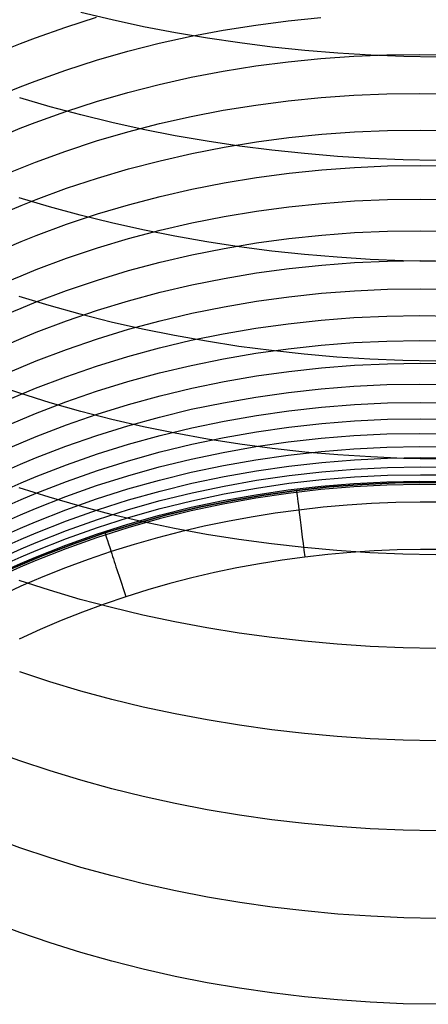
# Model space of a CAD drawing. Extents: x -383 to 1849, y -1185 to -529.
# Tile 702 of 870: x 1826 to 1832, y -1098 to -1083. Entities that reach past the tile are written whole.
import ezdxf

# ---------------------------------------------------------------- set-up
doc = ezdxf.new("R2010")
doc.units = 0
doc.layers.add('PREDEFINITO', color=7, linetype='CONTINUOUS')

msp = doc.modelspace()

# ---------------------------------------------------------------- linework, layer by layer
at = {"layer": 'PREDEFINITO'}
for p, q in [((1827.287, -1083.185, 653.374), (1826.823, -1083.074, 653.263)), ((1826.598, -1083.29, 608.399), (1827.057, -1083.143, 608.325)), ((1827.756, -1083.285, 653.473), (1827.287, -1083.185, 653.374)), ((1828.945, -1083.337, 606.778), (1829.427, -1083.261, 606.737)), ((1829.427, -1083.261, 606.737), (1829.912, -1083.199, 606.702)), ((1829.912, -1083.199, 606.702), (1830.4, -1083.15, 606.672)), ((1826.145, -1083.451, 608.479), (1826.598, -1083.29, 608.399)), ((1828.23, -1083.376, 653.562), (1827.756, -1083.285, 653.473)), ((1828.708, -1083.457, 653.639), (1828.23, -1083.376, 653.562)), ((1828.466, -1083.428, 606.825), (1828.945, -1083.337, 606.778)), ((1825.699, -1083.626, 608.565), (1825.921, -1083.537, 608.521)), ((1825.921, -1083.537, 608.521), (1826.145, -1083.451, 608.479)), ((1827.521, -1083.652, 606.938), (1827.991, -1083.533, 606.879)), ((1827.991, -1083.533, 606.879), (1828.466, -1083.428, 606.825)), ((1829.19, -1083.527, 653.705), (1828.708, -1083.457, 653.639)), ((1829.675, -1083.588, 653.76), (1829.19, -1083.527, 653.705)), ((1827.056, -1083.786, 607.003), (1827.521, -1083.652, 606.938)), ((1830.162, -1083.638, 653.803), (1829.675, -1083.588, 653.76)), ((1830.652, -1083.679, 653.835), (1830.162, -1083.638, 653.803)), ((1831.142, -1083.709, 653.856), (1830.652, -1083.679, 653.835)), ((1830.89, -1083.725, 605.329), (1831.381, -1083.704, 605.312)), ((1831.634, -1083.729, 653.866), (1831.142, -1083.709, 653.856)), ((1831.381, -1083.704, 605.312), (1831.873, -1083.698, 605.3)), ((1831.873, -1083.698, 605.3), (1832.365, -1083.706, 605.295)), ((1826.597, -1083.934, 607.074), (1827.056, -1083.786, 607.003)), ((1829.427, -1083.871, 605.414), (1829.912, -1083.808, 605.38)), ((1829.912, -1083.808, 605.38), (1830.4, -1083.759, 605.351)), ((1830.4, -1083.759, 605.351), (1830.89, -1083.725, 605.329)), ((1832.126, -1083.738, 653.864), (1831.634, -1083.729, 653.866)), ((1826.143, -1084.096, 607.151), (1826.597, -1083.934, 607.074)), ((1828.466, -1084.04, 605.499), (1828.945, -1083.948, 605.454)), ((1828.945, -1083.948, 605.454), (1829.427, -1083.871, 605.414)), ((1825.919, -1084.183, 607.192), (1826.143, -1084.096, 607.151)), ((1827.521, -1084.266, 605.607), (1827.991, -1084.146, 605.55)), ((1827.991, -1084.146, 605.55), (1828.466, -1084.04, 605.499)), ((1825.697, -1084.273, 607.234), (1825.919, -1084.183, 607.192)), ((1827.056, -1084.401, 605.669), (1827.521, -1084.266, 605.607)), ((1830.89, -1084.306, 603.996), (1831.381, -1084.285, 603.98)), ((1831.381, -1084.285, 603.98), (1831.873, -1084.279, 603.968)), ((1831.873, -1084.279, 603.968), (1832.365, -1084.287, 603.963)), ((1826.362, -1084.479, 651.815), (1825.91, -1084.346, 651.684)), ((1826.597, -1084.55, 605.737), (1827.056, -1084.401, 605.669)), ((1829.428, -1084.454, 604.078), (1829.913, -1084.39, 604.046)), ((1829.913, -1084.39, 604.046), (1830.401, -1084.341, 604.018)), ((1830.401, -1084.341, 604.018), (1830.89, -1084.306, 603.996)), ((1826.143, -1084.714, 605.811), (1826.597, -1084.55, 605.737)), ((1826.819, -1084.602, 651.934), (1826.362, -1084.479, 651.815)), ((1828.467, -1084.624, 604.16), (1828.945, -1084.532, 604.116)), ((1828.945, -1084.532, 604.116), (1829.428, -1084.454, 604.078)), ((1825.919, -1084.801, 605.85), (1826.143, -1084.714, 605.811)), ((1827.283, -1084.715, 652.043), (1826.819, -1084.602, 651.934)), ((1827.752, -1084.818, 652.14), (1827.283, -1084.715, 652.043)), ((1827.522, -1084.853, 604.263), (1827.992, -1084.731, 604.209)), ((1827.992, -1084.731, 604.209), (1828.467, -1084.624, 604.16)), ((1825.697, -1084.892, 605.891), (1825.919, -1084.801, 605.85)), ((1827.057, -1084.989, 604.323), (1827.522, -1084.853, 604.263)), ((1828.225, -1084.911, 652.227), (1827.752, -1084.818, 652.14)), ((1829.923, -1084.939, 602.699), (1830.411, -1084.889, 602.672)), ((1830.411, -1084.889, 602.672), (1830.9, -1084.854, 602.651)), ((1830.9, -1084.854, 602.651), (1831.39, -1084.833, 602.635)), ((1831.39, -1084.833, 602.635), (1831.882, -1084.827, 602.624)), ((1831.882, -1084.827, 602.624), (1832.373, -1084.835, 602.618)), ((1826.597, -1085.14, 604.388), (1827.057, -1084.989, 604.323)), ((1828.703, -1084.993, 652.303), (1828.225, -1084.911, 652.227)), ((1829.185, -1085.065, 652.368), (1828.703, -1084.993, 652.303)), ((1828.956, -1085.082, 602.767), (1829.438, -1085.003, 602.73)), ((1829.438, -1085.003, 602.73), (1829.923, -1084.939, 602.699)), ((1826.144, -1085.305, 604.459), (1826.597, -1085.14, 604.388)), ((1828.003, -1085.284, 602.855), (1828.478, -1085.176, 602.808)), ((1828.478, -1085.176, 602.808), (1828.956, -1085.082, 602.767)), ((1829.669, -1085.127, 652.421), (1829.185, -1085.065, 652.368)), ((1830.156, -1085.178, 652.464), (1829.669, -1085.127, 652.421)), ((1830.645, -1085.219, 652.495), (1830.156, -1085.178, 652.464)), ((1825.92, -1085.393, 604.496), (1826.144, -1085.305, 604.459)), ((1827.533, -1085.406, 602.907), (1828.003, -1085.284, 602.855)), ((1831.135, -1085.25, 652.516), (1830.645, -1085.219, 652.495)), ((1831.626, -1085.27, 652.525), (1831.135, -1085.25, 652.516)), ((1832.118, -1085.28, 652.524), (1831.626, -1085.27, 652.525)), ((1825.698, -1085.485, 604.535), (1825.92, -1085.393, 604.496)), ((1827.068, -1085.544, 602.965), (1827.533, -1085.406, 602.907)), ((1829.439, -1085.534, 601.375), (1829.924, -1085.469, 601.345)), ((1829.924, -1085.469, 601.345), (1830.411, -1085.419, 601.319)), ((1830.411, -1085.419, 601.319), (1830.901, -1085.383, 601.299)), ((1830.901, -1085.383, 601.299), (1831.391, -1085.362, 601.283)), ((1831.391, -1085.362, 601.283), (1831.882, -1085.355, 601.272)), ((1831.882, -1085.355, 601.272), (1832.374, -1085.363, 601.266)), ((1826.609, -1085.696, 603.027), (1827.068, -1085.544, 602.965)), ((1828.478, -1085.707, 601.45), (1828.957, -1085.613, 601.41)), ((1828.957, -1085.613, 601.41), (1829.439, -1085.534, 601.375)), ((1826.156, -1085.863, 603.094), (1826.609, -1085.696, 603.027)), ((1828.004, -1085.816, 601.495), (1828.478, -1085.707, 601.45)), ((1826.353, -1085.972, 650.452), (1825.901, -1085.836, 650.324)), ((1825.932, -1085.952, 603.13), (1826.156, -1085.863, 603.094)), ((1827.534, -1085.94, 601.544), (1828.004, -1085.816, 601.495)), ((1830.411, -1085.92, 599.957), (1830.9, -1085.884, 599.938)), ((1830.9, -1085.884, 599.938), (1831.39, -1085.862, 599.922)), ((1831.39, -1085.862, 599.922), (1831.882, -1085.856, 599.912)), ((1831.882, -1085.856, 599.912), (1832.373, -1085.864, 599.905)), ((1825.71, -1086.045, 603.167), (1825.932, -1085.952, 603.13)), ((1826.812, -1086.097, 650.569), (1826.353, -1085.972, 650.452)), ((1827.069, -1086.078, 601.599), (1827.534, -1085.94, 601.544)), ((1828.956, -1086.116, 600.044), (1829.438, -1086.036, 600.011)), ((1829.438, -1086.036, 600.011), (1829.923, -1085.97, 599.982)), ((1829.923, -1085.97, 599.982), (1830.411, -1085.92, 599.957)), ((1826.61, -1086.231, 601.658), (1827.069, -1086.078, 601.599)), ((1827.276, -1086.212, 650.675), (1826.812, -1086.097, 650.569)), ((1828.003, -1086.321, 600.125), (1828.478, -1086.211, 600.082)), ((1828.478, -1086.211, 600.082), (1828.956, -1086.116, 600.044)), ((1826.157, -1086.399, 601.722), (1826.61, -1086.231, 601.658)), ((1827.745, -1086.317, 650.771), (1827.276, -1086.212, 650.675)), ((1827.534, -1086.445, 600.172), (1828.003, -1086.321, 600.125)), ((1828.22, -1086.411, 650.855), (1827.745, -1086.317, 650.771)), ((1830.411, -1086.394, 598.585), (1830.9, -1086.357, 598.566)), ((1830.9, -1086.357, 598.566), (1831.391, -1086.336, 598.551)), ((1831.391, -1086.336, 598.551), (1831.882, -1086.329, 598.541)), ((1831.882, -1086.329, 598.541), (1832.373, -1086.336, 598.534)), ((1825.711, -1086.582, 601.791), (1825.933, -1086.489, 601.756)), ((1825.933, -1086.489, 601.756), (1826.157, -1086.399, 601.722)), ((1827.069, -1086.585, 600.223), (1827.534, -1086.445, 600.172)), ((1828.698, -1086.495, 650.929), (1828.22, -1086.411, 650.855)), ((1829.18, -1086.568, 650.993), (1828.698, -1086.495, 650.929)), ((1829.439, -1086.511, 598.636), (1829.923, -1086.445, 598.609)), ((1829.923, -1086.445, 598.609), (1830.411, -1086.394, 598.585)), ((1826.61, -1086.739, 600.279), (1827.069, -1086.585, 600.223)), ((1828.478, -1086.687, 598.704), (1828.956, -1086.591, 598.668)), ((1828.956, -1086.591, 598.668), (1829.439, -1086.511, 598.636)), ((1829.666, -1086.631, 651.045), (1829.18, -1086.568, 650.993)), ((1830.153, -1086.683, 651.087), (1829.666, -1086.631, 651.045)), ((1826.157, -1086.909, 600.34), (1826.61, -1086.739, 600.279)), ((1827.534, -1086.923, 598.789), (1828.003, -1086.798, 598.744)), ((1828.003, -1086.798, 598.744), (1828.478, -1086.687, 598.704)), ((1830.643, -1086.725, 651.118), (1830.153, -1086.683, 651.087)), ((1831.134, -1086.756, 651.138), (1830.643, -1086.725, 651.118)), ((1830.9, -1086.803, 597.184), (1831.391, -1086.781, 597.169)), ((1831.626, -1086.777, 651.147), (1831.134, -1086.756, 651.138)), ((1831.391, -1086.781, 597.169), (1831.882, -1086.774, 597.159)), ((1832.119, -1086.787, 651.145), (1831.626, -1086.777, 651.147)), ((1831.882, -1086.774, 597.159), (1832.374, -1086.782, 597.152)), ((1825.933, -1086.999, 600.372), (1826.157, -1086.909, 600.34)), ((1827.069, -1087.064, 598.838), (1827.534, -1086.923, 598.789)), ((1829.439, -1086.958, 597.251), (1829.924, -1086.892, 597.224)), ((1829.924, -1086.892, 597.224), (1830.411, -1086.84, 597.202)), ((1830.411, -1086.84, 597.202), (1830.9, -1086.803, 597.184)), ((1825.711, -1087.093, 600.405), (1825.933, -1086.999, 600.372)), ((1826.61, -1087.219, 598.891), (1827.069, -1087.064, 598.838)), ((1828.478, -1087.136, 597.315), (1828.957, -1087.04, 597.281)), ((1828.957, -1087.04, 597.281), (1829.439, -1086.958, 597.251)), ((1826.157, -1087.39, 598.948), (1826.61, -1087.219, 598.891)), ((1828.004, -1087.247, 597.353), (1828.478, -1087.136, 597.315)), ((1830.41, -1087.262, 595.804), (1830.9, -1087.225, 595.787)), ((1830.9, -1087.225, 595.787), (1831.39, -1087.202, 595.773)), ((1831.39, -1087.202, 595.773), (1831.881, -1087.195, 595.762)), ((1831.881, -1087.195, 595.762), (1832.373, -1087.202, 595.756)), ((1826.351, -1087.445, 649.068), (1825.9, -1087.307, 648.943)), ((1827.069, -1087.515, 597.441), (1827.534, -1087.374, 597.395)), ((1827.534, -1087.374, 597.395), (1828.004, -1087.247, 597.353)), ((1828.956, -1087.463, 595.879), (1829.438, -1087.381, 595.851)), ((1829.438, -1087.381, 595.851), (1829.923, -1087.314, 595.826)), ((1829.923, -1087.314, 595.826), (1830.41, -1087.262, 595.804)), ((1825.711, -1087.575, 599.01), (1825.933, -1087.481, 598.978)), ((1825.933, -1087.481, 598.978), (1826.157, -1087.39, 598.948)), ((1826.809, -1087.573, 649.183), (1826.351, -1087.445, 649.068)), ((1826.61, -1087.672, 597.491), (1827.069, -1087.515, 597.441)), ((1828.478, -1087.56, 595.912), (1828.956, -1087.463, 595.879)), ((1826.157, -1087.843, 597.545), (1826.61, -1087.672, 597.491)), ((1827.273, -1087.69, 649.287), (1826.809, -1087.573, 649.183)), ((1827.533, -1087.799, 595.987), (1828.003, -1087.672, 595.947)), ((1828.003, -1087.672, 595.947), (1828.478, -1087.56, 595.912)), ((1829.913, -1087.715, 594.413), (1830.401, -1087.663, 594.393)), ((1830.401, -1087.663, 594.393), (1830.89, -1087.625, 594.376)), ((1830.89, -1087.625, 594.376), (1831.381, -1087.602, 594.362)), ((1831.381, -1087.602, 594.362), (1831.873, -1087.594, 594.352)), ((1831.873, -1087.594, 594.352), (1832.365, -1087.602, 594.345)), ((1827.068, -1087.941, 596.03), (1827.533, -1087.799, 595.987)), ((1827.742, -1087.797, 649.381), (1827.273, -1087.69, 649.287)), ((1828.216, -1087.893, 649.464), (1827.742, -1087.797, 649.381)), ((1828.945, -1087.865, 594.464), (1829.428, -1087.783, 594.437)), ((1829.428, -1087.783, 594.437), (1829.913, -1087.715, 594.413)), ((1825.711, -1088.03, 597.603), (1825.933, -1087.935, 597.574)), ((1825.933, -1087.935, 597.574), (1826.157, -1087.843, 597.545)), ((1826.609, -1088.099, 596.077), (1827.068, -1087.941, 596.03)), ((1827.992, -1088.076, 594.528), (1828.466, -1087.963, 594.495)), ((1828.694, -1087.978, 649.537), (1828.216, -1087.893, 649.464)), ((1828.466, -1087.963, 594.495), (1828.945, -1087.865, 594.464)), ((1830.891, -1087.997, 592.951), (1831.382, -1087.974, 592.937)), ((1831.382, -1087.974, 592.937), (1831.873, -1087.966, 592.927)), ((1831.873, -1087.966, 592.927), (1832.365, -1087.973, 592.92)), ((1826.156, -1088.271, 596.128), (1826.609, -1088.099, 596.077)), ((1827.522, -1088.204, 594.566), (1827.992, -1088.076, 594.528)), ((1829.176, -1088.053, 649.599), (1828.694, -1087.978, 649.537)), ((1829.661, -1088.117, 649.65), (1829.176, -1088.053, 649.599)), ((1829.428, -1088.156, 593.009), (1829.913, -1088.088, 592.986)), ((1830.148, -1088.17, 649.691), (1829.661, -1088.117, 649.65)), ((1829.913, -1088.088, 592.986), (1830.401, -1088.035, 592.967)), ((1830.401, -1088.035, 592.967), (1830.891, -1087.997, 592.951)), ((1827.057, -1088.347, 594.606), (1827.522, -1088.204, 594.566)), ((1828.467, -1088.337, 593.063), (1828.946, -1088.239, 593.034)), ((1828.946, -1088.239, 593.034), (1829.428, -1088.156, 593.009)), ((1830.638, -1088.213, 649.721), (1830.148, -1088.17, 649.691)), ((1831.128, -1088.245, 649.74), (1830.638, -1088.213, 649.721)), ((1831.62, -1088.265, 649.749), (1831.128, -1088.245, 649.74)), ((1832.112, -1088.275, 649.748), (1831.62, -1088.265, 649.749)), ((1825.71, -1088.459, 596.182), (1825.932, -1088.363, 596.155)), ((1825.932, -1088.363, 596.155), (1826.156, -1088.271, 596.128)), ((1826.597, -1088.506, 594.65), (1827.057, -1088.347, 594.606)), ((1827.992, -1088.45, 593.095), (1828.467, -1088.337, 593.063)), ((1829.922, -1088.426, 591.556), (1830.41, -1088.373, 591.537)), ((1830.41, -1088.373, 591.537), (1830.899, -1088.335, 591.522)), ((1830.899, -1088.335, 591.522), (1831.39, -1088.312, 591.509)), ((1831.39, -1088.312, 591.509), (1831.881, -1088.304, 591.499)), ((1831.881, -1088.304, 591.499), (1832.372, -1088.311, 591.492)), ((1826.144, -1088.679, 594.698), (1826.597, -1088.506, 594.65)), ((1827.522, -1088.579, 593.13), (1827.992, -1088.45, 593.095)), ((1828.955, -1088.578, 591.601), (1829.437, -1088.494, 591.577)), ((1829.437, -1088.494, 591.577), (1829.922, -1088.426, 591.556)), ((1825.911, -1088.753, 647.536), (1825.466, -1088.602, 647.403)), ((1825.92, -1088.772, 594.723), (1826.144, -1088.679, 594.698)), ((1827.057, -1088.722, 593.167), (1827.522, -1088.579, 593.13)), ((1828.002, -1088.79, 591.657), (1828.477, -1088.676, 591.628)), ((1828.477, -1088.676, 591.628), (1828.955, -1088.578, 591.601)), ((1829.914, -1088.74, 590.159), (1830.402, -1088.686, 590.142)), ((1830.402, -1088.686, 590.142), (1830.892, -1088.648, 590.127)), ((1830.892, -1088.648, 590.127), (1831.382, -1088.624, 590.115)), ((1831.382, -1088.624, 590.115), (1831.874, -1088.616, 590.105)), ((1831.874, -1088.616, 590.105), (1832.366, -1088.623, 590.098)), ((1825.698, -1088.868, 594.748), (1825.92, -1088.772, 594.723)), ((1826.363, -1088.894, 647.658), (1825.911, -1088.753, 647.536)), ((1826.597, -1088.881, 593.208), (1827.057, -1088.722, 593.167)), ((1827.532, -1088.919, 591.69), (1828.002, -1088.79, 591.657)), ((1828.947, -1088.893, 590.201), (1829.429, -1088.809, 590.179)), ((1829.429, -1088.809, 590.179), (1829.914, -1088.74, 590.159)), ((1826.144, -1089.056, 593.252), (1826.597, -1088.881, 593.208)), ((1826.821, -1089.024, 647.77), (1826.363, -1088.894, 647.658)), ((1827.067, -1089.064, 591.725), (1827.532, -1088.919, 591.69)), ((1827.993, -1089.107, 590.254), (1828.468, -1088.992, 590.226)), ((1828.468, -1088.992, 590.226), (1828.947, -1088.893, 590.201)), ((1829.923, -1089.013, 588.774), (1830.41, -1088.959, 588.758)), ((1830.41, -1088.959, 588.758), (1830.9, -1088.921, 588.744)), ((1830.9, -1088.921, 588.744), (1831.39, -1088.897, 588.732)), ((1831.39, -1088.897, 588.732), (1831.881, -1088.889, 588.722)), ((1831.881, -1088.889, 588.722), (1832.373, -1088.896, 588.715)), ((1825.698, -1089.245, 593.3), (1825.92, -1089.148, 593.276)), ((1825.92, -1089.148, 593.276), (1826.144, -1089.056, 593.252)), ((1826.608, -1089.224, 591.763), (1827.067, -1089.064, 591.725)), ((1827.285, -1089.143, 647.871), (1826.821, -1089.024, 647.77)), ((1827.755, -1089.251, 647.963), (1827.285, -1089.143, 647.871)), ((1827.523, -1089.237, 590.284), (1827.993, -1089.107, 590.254)), ((1828.956, -1089.167, 588.813), (1829.438, -1089.082, 588.792)), ((1829.438, -1089.082, 588.792), (1829.923, -1089.013, 588.774)), ((1830.9, -1089.165, 587.364), (1831.39, -1089.141, 587.353)), ((1831.39, -1089.141, 587.353), (1831.882, -1089.132, 587.343)), ((1831.882, -1089.132, 587.343), (1832.373, -1089.139, 587.336)), ((1826.155, -1089.399, 591.804), (1826.608, -1089.224, 591.763)), ((1827.058, -1089.382, 590.316), (1827.523, -1089.237, 590.284)), ((1828.229, -1089.348, 648.044), (1827.755, -1089.251, 647.963)), ((1828.003, -1089.381, 588.86), (1828.477, -1089.266, 588.835)), ((1828.477, -1089.266, 588.835), (1828.956, -1089.167, 588.813)), ((1829.438, -1089.327, 587.409), (1829.923, -1089.258, 587.392)), ((1829.923, -1089.258, 587.392), (1830.411, -1089.204, 587.377)), ((1830.411, -1089.204, 587.377), (1830.9, -1089.165, 587.364)), ((1825.931, -1089.492, 591.825), (1826.155, -1089.399, 591.804)), ((1826.598, -1089.542, 590.351), (1827.058, -1089.382, 590.316)), ((1827.533, -1089.512, 588.887), (1828.003, -1089.381, 588.86)), ((1828.707, -1089.435, 648.114), (1828.229, -1089.348, 648.044)), ((1828.478, -1089.512, 587.448), (1828.956, -1089.412, 587.427)), ((1829.189, -1089.511, 648.175), (1828.707, -1089.435, 648.114)), ((1828.956, -1089.412, 587.427), (1829.438, -1089.327, 587.409)), ((1829.913, -1089.479, 585.994), (1830.401, -1089.424, 585.981)), ((1830.401, -1089.424, 585.981), (1830.89, -1089.384, 585.968)), ((1830.89, -1089.384, 585.968), (1831.381, -1089.36, 585.958)), ((1831.381, -1089.36, 585.958), (1831.873, -1089.351, 585.948)), ((1831.873, -1089.351, 585.948), (1832.365, -1089.357, 585.941)), ((1825.709, -1089.589, 591.848), (1825.931, -1089.492, 591.825)), ((1826.145, -1089.718, 590.388), (1826.598, -1089.542, 590.351)), ((1827.068, -1089.658, 588.916), (1827.533, -1089.512, 588.887)), ((1828.003, -1089.628, 587.47), (1828.478, -1089.512, 587.448)), ((1828.945, -1089.634, 586.027), (1829.427, -1089.549, 586.01)), ((1829.673, -1089.575, 648.224), (1829.189, -1089.511, 648.175)), ((1829.427, -1089.549, 586.01), (1829.913, -1089.479, 585.994)), ((1830.161, -1089.629, 648.264), (1829.673, -1089.575, 648.224)), ((1830.401, -1089.62, 584.502), (1830.891, -1089.58, 584.49)), ((1830.891, -1089.58, 584.49), (1831.382, -1089.556, 584.48)), ((1831.382, -1089.556, 584.48), (1831.873, -1089.546, 584.471)), ((1831.873, -1089.546, 584.471), (1832.365, -1089.552, 584.463)), ((1825.921, -1089.812, 590.408), (1826.145, -1089.718, 590.388)), ((1826.609, -1089.819, 588.947), (1827.068, -1089.658, 588.916)), ((1827.533, -1089.759, 587.494), (1828.003, -1089.628, 587.47)), ((1827.991, -1089.851, 586.065), (1828.466, -1089.735, 586.045)), ((1828.466, -1089.735, 586.045), (1828.945, -1089.634, 586.027)), ((1829.428, -1089.745, 584.528), (1829.913, -1089.675, 584.514)), ((1829.913, -1089.675, 584.514), (1830.401, -1089.62, 584.502)), ((1830.65, -1089.672, 648.293), (1830.161, -1089.629, 648.264)), ((1831.141, -1089.703, 648.311), (1830.65, -1089.672, 648.293)), ((1830.9, -1089.744, 583), (1831.39, -1089.719, 582.99)), ((1831.632, -1089.724, 648.32), (1831.141, -1089.703, 648.311)), ((1831.39, -1089.719, 582.99), (1831.882, -1089.71, 582.981)), ((1832.124, -1089.734, 648.317), (1831.632, -1089.724, 648.32)), ((1831.882, -1089.71, 582.981), (1832.373, -1089.716, 582.974)), ((1825.699, -1089.91, 590.428), (1825.921, -1089.812, 590.408)), ((1826.156, -1089.996, 588.981), (1826.609, -1089.819, 588.947)), ((1827.069, -1089.905, 587.52), (1827.533, -1089.759, 587.494)), ((1827.521, -1089.982, 586.086), (1827.991, -1089.851, 586.065)), ((1828.467, -1089.932, 584.56), (1828.946, -1089.831, 584.544)), ((1828.946, -1089.831, 584.544), (1829.428, -1089.745, 584.528)), ((1829.438, -1089.909, 583.035), (1829.923, -1089.838, 583.023)), ((1829.923, -1089.838, 583.023), (1830.411, -1089.783, 583.011)), ((1830.411, -1089.783, 583.011), (1830.9, -1089.744, 583)), ((1830.901, -1089.884, 581.512), (1831.391, -1089.859, 581.502)), ((1831.391, -1089.859, 581.502), (1831.883, -1089.85, 581.494)), ((1831.883, -1089.85, 581.494), (1832.374, -1089.856, 581.486)), ((1825.932, -1090.09, 588.998), (1826.156, -1089.996, 588.981)), ((1826.609, -1090.067, 587.548), (1827.069, -1089.905, 587.52)), ((1827.056, -1090.129, 586.109), (1827.521, -1089.982, 586.086)), ((1827.992, -1090.048, 584.578), (1828.467, -1089.932, 584.56)), ((1828.478, -1090.096, 583.064), (1828.956, -1089.994, 583.049)), ((1828.956, -1089.994, 583.049), (1829.438, -1089.909, 583.035)), ((1829.439, -1090.05, 581.544), (1829.924, -1089.979, 581.533)), ((1829.924, -1089.979, 581.533), (1830.412, -1089.924, 581.522)), ((1830.411, -1090.041, 580.041), (1830.9, -1090.001, 580.032)), ((1830.412, -1089.924, 581.522), (1830.901, -1089.884, 581.512)), ((1830.9, -1090.001, 580.032), (1831.39, -1089.976, 580.023)), ((1831.39, -1089.976, 580.023), (1831.882, -1089.967, 580.015)), ((1831.882, -1089.967, 580.015), (1832.373, -1089.972, 580.006)), ((1825.71, -1090.188, 589.017), (1825.932, -1090.09, 588.998)), ((1826.351, -1090.305, 646.212), (1825.9, -1090.162, 646.092)), ((1826.157, -1090.245, 587.577), (1826.609, -1090.067, 587.548)), ((1826.597, -1090.292, 586.133), (1827.056, -1090.129, 586.109)), ((1827.522, -1090.18, 584.596), (1827.992, -1090.048, 584.578)), ((1828.003, -1090.212, 583.079), (1828.478, -1090.096, 583.064)), ((1828.479, -1090.237, 581.569), (1828.957, -1090.136, 581.557)), ((1828.956, -1090.254, 580.072), (1829.438, -1090.167, 580.061)), ((1828.957, -1090.136, 581.557), (1829.439, -1090.05, 581.544)), ((1829.438, -1090.167, 580.061), (1829.923, -1090.096, 580.051)), ((1829.913, -1090.195, 578.491), (1830.401, -1090.139, 578.483)), ((1829.923, -1090.096, 580.051), (1830.411, -1090.041, 580.041)), ((1830.524, -1090.15, 575.188), (1830.035, -1090.203, 575.188)), ((1830.524, -1090.15, 0.688), (1830.035, -1090.203, 0.688)), ((1830.035, -1090.203, 287.438), (1830.524, -1090.15, 287.438)), ((1830.89, -1090.149, 576.259), (1830.4, -1090.19, 576.264)), ((1830.401, -1090.139, 578.483), (1830.891, -1090.098, 578.475)), ((1831.015, -1090.112, 575.188), (1830.524, -1090.15, 575.188)), ((1831.015, -1090.112, 0.688), (1830.524, -1090.15, 0.688)), ((1830.524, -1090.15, 287.438), (1831.015, -1090.112, 287.438)), ((1831.381, -1090.124, 576.252), (1830.89, -1090.149, 576.259)), ((1830.891, -1090.098, 578.475), (1831.381, -1090.073, 578.467)), ((1831.507, -1090.089, 575.188), (1831.015, -1090.112, 575.188)), ((1831.507, -1090.089, 0.688), (1831.015, -1090.112, 0.688)), ((1831.015, -1090.112, 287.438), (1831.507, -1090.089, 287.438)), ((1831.381, -1090.073, 578.467), (1831.873, -1090.064, 578.458)), ((1831.872, -1090.113, 576.245), (1831.381, -1090.124, 576.252)), ((1832, -1090.082, 575.188), (1831.507, -1090.089, 575.188)), ((1832, -1090.082, 0.688), (1831.507, -1090.089, 0.688)), ((1831.507, -1090.089, 287.438), (1832, -1090.082, 287.438)), ((1832.364, -1090.118, 576.236), (1831.872, -1090.113, 576.245)), ((1831.873, -1090.064, 578.458), (1832.365, -1090.069, 578.45)), ((1832.492, -1090.089, 575.188), (1832, -1090.082, 575.188)), ((1832.492, -1090.089, 0.688), (1832, -1090.082, 0.688)), ((1832, -1090.082, 287.438), (1832.492, -1090.089, 287.438)), ((1825.933, -1090.339, 587.593), (1826.157, -1090.245, 587.577)), ((1826.144, -1090.47, 586.159), (1826.597, -1090.292, 586.133)), ((1826.809, -1090.438, 646.321), (1826.351, -1090.305, 646.212)), ((1827.057, -1090.327, 584.616), (1827.522, -1090.18, 584.596)), ((1827.533, -1090.344, 583.096), (1828.003, -1090.212, 583.079)), ((1828.004, -1090.354, 581.583), (1828.479, -1090.237, 581.569)), ((1828.478, -1090.355, 580.083), (1828.956, -1090.254, 580.072)), ((1829.427, -1090.318, 576.272), (1828.944, -1090.405, 576.274)), ((1828.945, -1090.352, 578.508), (1829.428, -1090.266, 578.499)), ((1829.548, -1090.272, 575.188), (1829.064, -1090.355, 575.188)), ((1829.548, -1090.272, 0.688), (1829.064, -1090.355, 0.688)), ((1829.064, -1090.355, 287.438), (1829.548, -1090.272, 287.438)), ((1829.912, -1090.247, 576.269), (1829.427, -1090.318, 576.272)), ((1829.428, -1090.266, 578.499), (1829.913, -1090.195, 578.491)), ((1830.035, -1090.203, 575.188), (1829.548, -1090.272, 575.188)), ((1830.035, -1090.203, 0.688), (1829.548, -1090.272, 0.688)), ((1829.548, -1090.272, 287.438), (1830.035, -1090.203, 287.438)), ((1830.4, -1090.19, 576.264), (1829.912, -1090.247, 576.269)), ((1825.71, -1090.438, 587.609), (1825.933, -1090.339, 587.593)), ((1825.92, -1090.565, 586.173), (1826.144, -1090.47, 586.159)), ((1826.597, -1090.49, 584.638), (1827.057, -1090.327, 584.616)), ((1827.273, -1090.559, 646.421), (1826.809, -1090.438, 646.321)), ((1827.068, -1090.492, 583.113), (1827.533, -1090.344, 583.096)), ((1827.534, -1090.487, 581.597), (1828.004, -1090.354, 581.583)), ((1827.992, -1090.572, 578.524), (1828.467, -1090.454, 578.516)), ((1828.003, -1090.473, 580.094), (1828.478, -1090.355, 580.083)), ((1828.583, -1090.454, 575.188), (1828.105, -1090.568, 575.188)), ((1828.583, -1090.454, 0.688), (1828.105, -1090.568, 0.688)), ((1828.105, -1090.568, 287.438), (1828.583, -1090.454, 287.438)), ((1828.944, -1090.405, 576.274), (1828.466, -1090.508, 576.274)), ((1828.467, -1090.454, 578.516), (1828.945, -1090.352, 578.508)), ((1829.064, -1090.355, 575.188), (1828.583, -1090.454, 575.188)), ((1829.064, -1090.355, 0.688), (1828.583, -1090.454, 0.688)), ((1828.583, -1090.454, 287.438), (1829.064, -1090.355, 287.438)), ((1830.431, -1090.453, -0.019), (1830.071, -1090.494, -0.019)), ((1830.791, -1090.421, -0.019), (1830.431, -1090.453, -0.019)), ((1831.153, -1090.398, -0.019), (1830.791, -1090.421, -0.019)), ((1831.515, -1090.382, -0.019), (1831.153, -1090.398, -0.019)), ((1831.877, -1090.375, -0.019), (1831.515, -1090.382, -0.019)), ((1832.239, -1090.376, -0.019), (1831.877, -1090.375, -0.019)), ((1825.698, -1090.664, 586.187), (1825.92, -1090.565, 586.173)), ((1826.144, -1090.669, 584.66), (1826.597, -1090.49, 584.638)), ((1826.609, -1090.655, 583.131), (1827.068, -1090.492, 583.113)), ((1827.068, -1090.754, 580.117), (1827.533, -1090.605, 580.105)), ((1827.07, -1090.635, 581.612), (1827.534, -1090.487, 581.597)), ((1827.743, -1090.669, 646.51), (1827.273, -1090.559, 646.421)), ((1827.522, -1090.705, 578.532), (1827.992, -1090.572, 578.524)), ((1827.533, -1090.605, 580.105), (1828.003, -1090.473, 580.094)), ((1828.105, -1090.568, 575.188), (1827.633, -1090.698, 575.188)), ((1828.105, -1090.568, 0.688), (1827.633, -1090.698, 0.688)), ((1827.633, -1090.698, 287.438), (1828.105, -1090.568, 287.438)), ((1828.466, -1090.508, 576.274), (1827.991, -1090.625, 576.274)), ((1829.362, -1090.599, -0.019), (1829.009, -1090.664, -0.019)), ((1829.716, -1090.542, -0.019), (1829.362, -1090.599, -0.019)), ((1830.071, -1090.494, -0.019), (1829.716, -1090.542, -0.019)), ((1825.698, -1090.863, 584.683), (1825.92, -1090.764, 584.672)), ((1825.92, -1090.764, 584.672), (1826.144, -1090.669, 584.66)), ((1826.156, -1090.834, 583.151), (1826.609, -1090.655, 583.131)), ((1826.609, -1090.918, 580.129), (1827.068, -1090.754, 580.117)), ((1826.61, -1090.799, 581.627), (1827.07, -1090.635, 581.612)), ((1827.521, -1090.759, 576.273), (1827.056, -1090.908, 576.27)), ((1827.057, -1090.853, 578.539), (1827.522, -1090.705, 578.532)), ((1827.633, -1090.698, 575.188), (1827.165, -1090.842, 575.188)), ((1827.633, -1090.698, 0.688), (1827.165, -1090.842, 0.688)), ((1827.165, -1090.842, 287.438), (1827.633, -1090.698, 287.438)), ((1827.991, -1090.625, 576.274), (1827.521, -1090.759, 576.273)), ((1828.217, -1090.769, 646.589), (1827.743, -1090.669, 646.51)), ((1828.658, -1090.737, -0.019), (1828.309, -1090.819, -0.019)), ((1829.009, -1090.664, -0.019), (1828.658, -1090.737, -0.019)), ((1825.932, -1090.929, 583.161), (1826.156, -1090.834, 583.151)), ((1826.158, -1090.978, 581.643), (1826.61, -1090.799, 581.627)), ((1827.056, -1090.908, 576.27), (1826.596, -1091.072, 576.266)), ((1826.597, -1091.017, 578.547), (1827.057, -1090.853, 578.539)), ((1827.165, -1090.842, 575.188), (1826.703, -1091.002, 575.188)), ((1827.165, -1090.842, 0.688), (1826.703, -1091.002, 0.688)), ((1826.703, -1091.002, 287.438), (1827.165, -1090.842, 287.438)), ((1827.962, -1090.909, -0.019), (1827.616, -1091.008, -0.019)), ((1828.309, -1090.819, -0.019), (1827.962, -1090.909, -0.019)), ((1828.695, -1090.857, 646.659), (1828.217, -1090.769, 646.589)), ((1829.176, -1090.934, 646.718), (1828.695, -1090.857, 646.659)), ((1825.71, -1091.029, 583.171), (1825.932, -1090.929, 583.161)), ((1825.934, -1091.074, 581.652), (1826.158, -1090.978, 581.643)), ((1826.144, -1091.197, 578.555), (1826.597, -1091.017, 578.547)), ((1826.156, -1091.097, 580.142), (1826.609, -1090.918, 580.129)), ((1826.703, -1091.002, 575.188), (1826.247, -1091.177, 575.188)), ((1826.703, -1091.002, 0.688), (1826.247, -1091.177, 0.688)), ((1826.247, -1091.177, 287.438), (1826.703, -1091.002, 287.438)), ((1827.616, -1091.008, -0.019), (1827.273, -1091.115, -0.019)), ((1829.661, -1091, 646.766), (1829.176, -1090.934, 646.718)), ((1830.149, -1091.055, 646.805), (1829.661, -1091, 646.766)), ((1830.638, -1091.098, 646.834), (1830.149, -1091.055, 646.805)), ((1825.71, -1091.292, 580.155), (1825.932, -1091.193, 580.148)), ((1825.711, -1091.173, 581.66), (1825.934, -1091.074, 581.652)), ((1826.247, -1091.177, 575.188), (1825.797, -1091.368, 575.188)), ((1826.247, -1091.177, 0.688), (1825.797, -1091.368, 0.688)), ((1825.797, -1091.368, 287.438), (1826.247, -1091.177, 287.438)), ((1825.92, -1091.292, 578.559), (1826.144, -1091.197, 578.555)), ((1825.932, -1091.193, 580.148), (1826.156, -1091.097, 580.142)), ((1826.596, -1091.072, 576.266), (1826.143, -1091.252, 576.261)), ((1827.273, -1091.115, -0.019), (1826.931, -1091.231, -0.019)), ((1830.158, -1091.196, -0.312), (1829.82, -1091.242, -0.312)), ((1830.502, -1091.157, -0.312), (1830.158, -1091.196, -0.312)), ((1830.846, -1091.126, -0.312), (1830.502, -1091.157, -0.312)), ((1831.129, -1091.131, 646.852), (1830.638, -1091.098, 646.834)), ((1831.191, -1091.103, -0.312), (1830.846, -1091.126, -0.312)), ((1831.62, -1091.152, 646.86), (1831.129, -1091.131, 646.852)), ((1831.537, -1091.089, -0.312), (1831.191, -1091.103, -0.312)), ((1831.882, -1091.082, -0.312), (1831.537, -1091.089, -0.312)), ((1832.112, -1091.162, 646.858), (1831.62, -1091.152, 646.86)), ((1832.228, -1091.083, -0.312), (1831.882, -1091.082, -0.312)), ((1825.919, -1091.348, 576.258), (1825.697, -1091.448, 576.255)), ((1825.698, -1091.392, 578.562), (1825.92, -1091.292, 578.559)), ((1826.143, -1091.252, 576.261), (1825.919, -1091.348, 576.258)), ((1826.931, -1091.231, -0.019), (1826.593, -1091.356, -0.019)), ((1829.482, -1091.296, -0.312), (1829.146, -1091.358, -0.312)), ((1829.82, -1091.242, -0.312), (1829.482, -1091.296, -0.312)), ((1826.257, -1091.489, -0.019), (1825.925, -1091.631, -0.019)), ((1826.593, -1091.356, -0.019), (1826.257, -1091.489, -0.019)), ((1828.811, -1091.428, -0.312), (1828.478, -1091.506, -0.312)), ((1829.146, -1091.358, -0.312), (1828.811, -1091.428, -0.312)), ((1825.925, -1091.631, -0.019), (1825.597, -1091.782, -0.019)), ((1826.353, -1091.692, 644.739), (1825.901, -1091.547, 644.623)), ((1828.147, -1091.592, -0.312), (1827.818, -1091.686, -0.312)), ((1828.478, -1091.506, -0.312), (1828.147, -1091.592, -0.312)), ((1826.812, -1091.827, 644.846), (1826.353, -1091.692, 644.739)), ((1827.491, -1091.788, -0.312), (1827.167, -1091.898, -0.312)), ((1827.818, -1091.686, -0.312), (1827.491, -1091.788, -0.312)), ((1827.276, -1091.95, 644.943), (1826.812, -1091.827, 644.846)), ((1827.167, -1091.898, -0.312), (1826.846, -1092.016, -0.312)), ((1826.846, -1092.016, -0.312), (1826.528, -1092.143, -0.312)), ((1827.746, -1092.061, 645.03), (1827.276, -1091.95, 644.943)), ((1828.22, -1092.162, 645.107), (1827.746, -1092.061, 645.03)), ((1826.528, -1092.143, -0.312), (1826.213, -1092.277, -0.312)), ((1828.698, -1092.251, 645.174), (1828.22, -1092.162, 645.107)), ((1826.213, -1092.277, -0.312), (1825.901, -1092.42, -0.312)), ((1829.181, -1092.33, 645.231), (1828.698, -1092.251, 645.174)), ((1829.666, -1092.396, 645.279), (1829.181, -1092.33, 645.231)), ((1830.154, -1092.452, 645.316), (1829.666, -1092.396, 645.279)), ((1830.643, -1092.496, 645.343), (1830.154, -1092.452, 645.316)), ((1831.135, -1092.529, 645.361), (1830.643, -1092.496, 645.343)), ((1831.627, -1092.55, 645.369), (1831.135, -1092.529, 645.361)), ((1832.119, -1092.56, 645.366), (1831.627, -1092.55, 645.369)), ((1826.361, -1093.058, 643.248), (1825.91, -1092.91, 643.134)), ((1826.819, -1093.194, 643.352), (1826.361, -1093.058, 643.248)), ((1827.283, -1093.319, 643.447), (1826.819, -1093.194, 643.352)), ((1827.752, -1093.433, 643.531), (1827.283, -1093.319, 643.447)), ((1828.225, -1093.535, 643.606), (1827.752, -1093.433, 643.531)), ((1828.703, -1093.626, 643.672), (1828.225, -1093.535, 643.606)), ((1829.184, -1093.705, 643.728), (1828.703, -1093.626, 643.672)), ((1829.669, -1093.773, 643.774), (1829.184, -1093.705, 643.728)), ((1830.156, -1093.829, 643.81), (1829.669, -1093.773, 643.774)), ((1830.644, -1093.873, 643.836), (1830.156, -1093.829, 643.81)), ((1831.135, -1093.906, 643.853), (1830.644, -1093.873, 643.836)), ((1831.626, -1093.928, 643.86), (1831.135, -1093.906, 643.853)), ((1832.117, -1093.937, 643.858), (1831.626, -1093.928, 643.86)), ((1825.911, -1094.237, 641.614), (1825.466, -1094.075, 641.494)), ((1826.362, -1094.387, 641.725), (1825.911, -1094.237, 641.614)), ((1826.82, -1094.526, 641.826), (1826.362, -1094.387, 641.725)), ((1827.283, -1094.652, 641.918), (1826.82, -1094.526, 641.826)), ((1827.752, -1094.768, 642.001), (1827.283, -1094.652, 641.918)), ((1828.226, -1094.872, 642.074), (1827.752, -1094.768, 642.001)), ((1828.703, -1094.964, 642.138), (1828.226, -1094.872, 642.074)), ((1829.185, -1095.044, 642.192), (1828.703, -1094.964, 642.138)), ((1829.669, -1095.113, 642.237), (1829.185, -1095.044, 642.192)), ((1830.156, -1095.169, 642.272), (1829.669, -1095.113, 642.237)), ((1830.645, -1095.215, 642.298), (1830.156, -1095.169, 642.272)), ((1831.135, -1095.248, 642.314), (1830.645, -1095.215, 642.298)), ((1831.626, -1095.269, 642.32), (1831.135, -1095.248, 642.314)), ((1832.118, -1095.279, 642.318), (1831.626, -1095.269, 642.32)), ((1825.912, -1095.532, 640.065), (1825.468, -1095.368, 639.948)), ((1826.364, -1095.684, 640.173), (1825.912, -1095.532, 640.065)), ((1826.822, -1095.824, 640.272), (1826.364, -1095.684, 640.173)), ((1827.286, -1095.953, 640.361), (1826.822, -1095.824, 640.272)), ((1827.756, -1096.069, 640.441), (1827.286, -1095.953, 640.361)), ((1828.23, -1096.174, 640.512), (1827.756, -1096.069, 640.441)), ((1828.708, -1096.267, 640.574), (1828.23, -1096.174, 640.512)), ((1829.19, -1096.349, 640.626), (1828.708, -1096.267, 640.574)), ((1829.674, -1096.418, 640.669), (1829.19, -1096.349, 640.626)), ((1830.162, -1096.475, 640.703), (1829.674, -1096.418, 640.669)), ((1830.651, -1096.521, 640.728), (1830.162, -1096.475, 640.703)), ((1825.91, -1096.798, 638.494), (1825.466, -1096.632, 638.38)), ((1831.142, -1096.554, 640.743), (1830.651, -1096.521, 640.728)), ((1831.633, -1096.575, 640.749), (1831.142, -1096.554, 640.743)), ((1832.125, -1096.585, 640.746), (1831.633, -1096.575, 640.749)), ((1826.362, -1096.952, 638.599), (1825.91, -1096.798, 638.494)), ((1826.82, -1097.095, 638.695), (1826.362, -1096.952, 638.599)), ((1827.283, -1097.225, 638.782), (1826.82, -1097.095, 638.695)), ((1827.752, -1097.344, 638.86), (1827.283, -1097.225, 638.782)), ((1828.226, -1097.45, 638.929), (1827.752, -1097.344, 638.86)), ((1828.703, -1097.545, 638.989), (1828.226, -1097.45, 638.929)), ((1829.185, -1097.627, 639.04), (1828.703, -1097.545, 638.989)), ((1829.669, -1097.698, 639.082), (1829.185, -1097.627, 639.04)), ((1830.156, -1097.756, 639.115), (1829.669, -1097.698, 639.082)), ((1830.645, -1097.802, 639.139), (1830.156, -1097.756, 639.115)), ((1831.135, -1097.836, 639.153), (1830.645, -1097.802, 639.139)), ((1831.626, -1097.858, 639.159), (1831.135, -1097.836, 639.153)), ((1832.118, -1097.867, 639.156), (1831.626, -1097.858, 639.159))]:
    msp.add_line(p, q, dxfattribs=at)
at = {"layer": 'PREDEFINITO', "extrusion": (-0.99231, -0.123778, -3.5549e-12)}
msp.add_arc((1309.337, 0.688, -1681.019), 1, 180.0011, 270.0011, dxfattribs=at)
at = {"layer": 'PREDEFINITO', "extrusion": (-0.951, -0.30919, -4.39603e-11)}
msp.add_arc((1603.333, 0.688, -1400.374), 1, 180.0073, 270.0073, dxfattribs=at)

doc.saveas('drawing.dxf')
